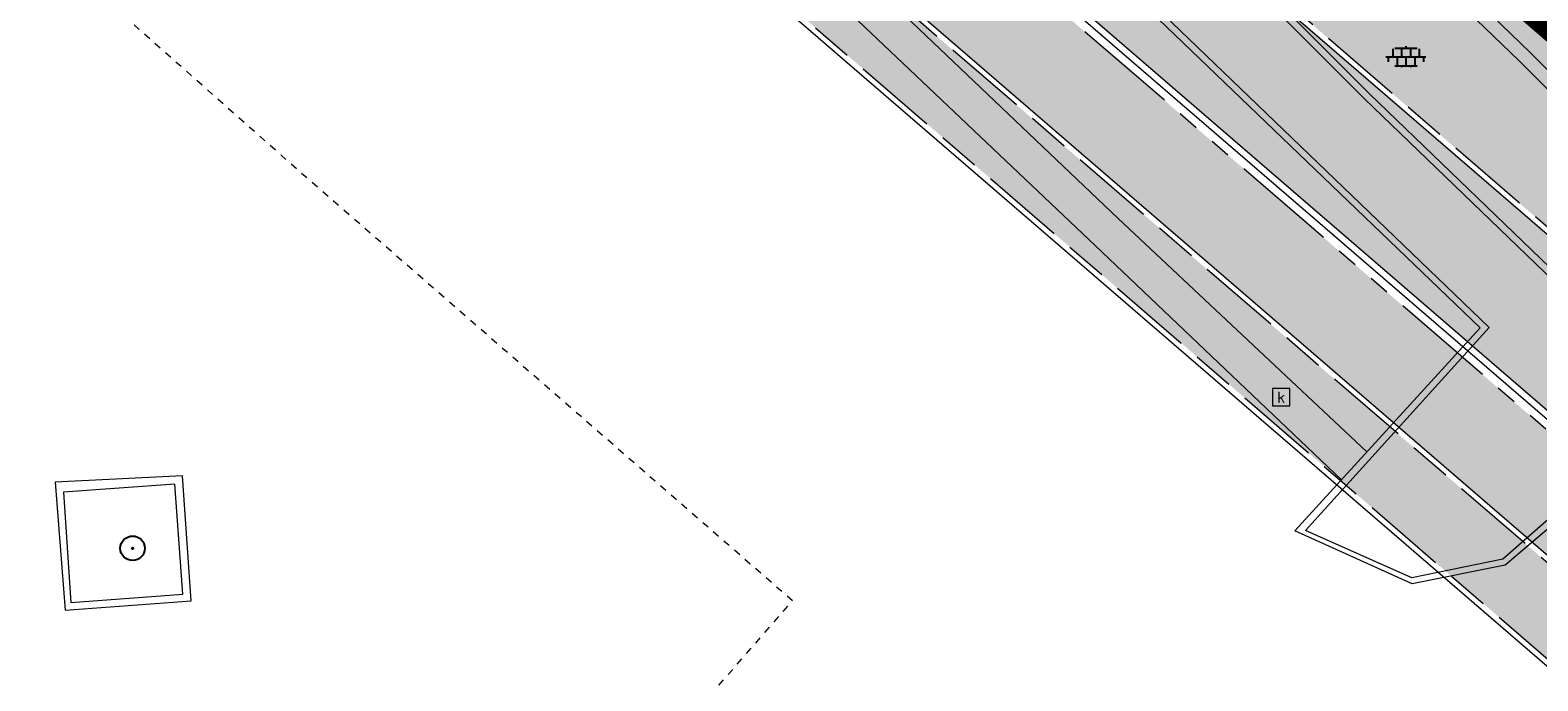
# Model space of a CAD drawing. Header units: metres. Extents: x 187916 to 189411, y 333285 to 334910.
# Tile 292 of 348: x 188952 to 188974, y 334006 to 334016. Entities that reach past the tile are written whole.
import ezdxf
from ezdxf.enums import TextEntityAlignment as Align

# ---------------------------------------------------------------- set-up
doc = ezdxf.new("R2010")
doc.units = ezdxf.units.M
for name, pattern in [('DASHED2', [0.375, 0.25, -0.125]), ('VH-OPSLUITBAND_100X200', [16, 8, -2, 4, -2]), ('VH-RWSBAND-SO', [24, 10, -2, 2, -2, 2, -2, 2, -2]), ('VH-TROTTOIRBAND_180-200', [20, 10, -2, 2, -2, 2, -2])]:
    doc.linetypes.add(name, pattern=pattern)
for name, color, linetype, lineweight in [('B-ME-GR-BOOM-S', 253, 'Continuous', 25), ('B-ME-OG-TERREIN_CULTUURSCHEIDING-G', 253, 'DASHED2', 18), ('B-ME-RI-HWA_KOLK-S', 253, 'Continuous', 25), ('B-ME-VH-GOOT-G', 253, 'Continuous', 18), ('B-ME-VH-KANTOPSLUITING_ACHTERKANTBAND-G', 253, 'Continuous', 18), ('B-ME-VH-VERHARDING_BETONSTRAATSTEEN-G', 253, 'Continuous', 18), ('B-ME-VH-VERHARDING_TEGEL-G', 253, 'Continuous', 18), ('B-ME-VH-VERHARDING_TEGEL-S', 253, 'Continuous', 25), ('N-WE-GR-HAAG-HG01-A', 96, 'Continuous', 35), ('N-WE-VH-KANTOPSLUITING_OPSLUITBAND_80X200-G', 30, 'VH-OPSLUITBAND_100X200', 15), ('N-WE-VH-KANTOPSLUITING_RIJWIELPADBAND_4-12 200-G', 94, 'VH-TROTTOIRBAND_180-200', 15), ('N-WE-VH-KANTOPSLUITING_TROTTOIRBAND_RWS_110 220-G', 251, 'VH-RWSBAND-SO', 25), ('N-WE-VH-KANTOPSLUITING_TROTTOIRBAND_RWS_110 220_ACHTERKANT-G', 7, 'VH-RWSBAND-SO', 25), ('N-WE-VH-KANTOPSLUITING_VOORKANTBAND-G', 7, 'Continuous', 15), ('N-WE-VH-KANTVERHARDING_STREKLAAG_BSS-G', 60, 'Continuous', 18), ('N-WE-VH-VERHARDING_BETONSTRAATSTEEN-ROOD-A', 11, 'Continuous', 18), ('N-WE-VH-VERHARDING_TEGEL-A', 254, 'Continuous', 5)]:
    doc.layers.add(name, color=color, linetype=linetype, lineweight=lineweight)
doc.styles.add('NLCS-ISO', font='NLCS-ISO.ttf')

# ---------------------------------------------------------------- blocks, each defined once
blk = doc.blocks.new('SVH-TEGEL_300X300_DUN_LINT_KL-SO')
for p, q in [((-2.25, 1.355676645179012), (-2.25, -6.969183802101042e-16)), ((-1.900843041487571, 1.499999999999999), (1.90084304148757, 1.499999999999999)), ((-1.5, 1.624087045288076), (-1.5, 1.499999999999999)), ((-0.7499999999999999, 1.5), (-0.7500000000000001, 1.377682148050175e-16)), ((3.325515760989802e-16, 1.810386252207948), (2.755364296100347e-16, 1.499999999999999)), ((0, 0), (-2.755364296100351e-16, -1.500000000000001)), ((0.7500000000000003, 1.499999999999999), (0.7500000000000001, -1.247991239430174e-15)), ((1.5, 1.624087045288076), (1.5, 1.499999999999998)), ((2.25, 1.355676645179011), (2.25, -4.133046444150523e-16)), ((-3.39489953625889, -4.866106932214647e-16), (3.39489953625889, -1.733835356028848e-15)), ((-3, -3.055132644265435e-15), (-3.000000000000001, -0.8474312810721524)), ((-1.900843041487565, -1.500000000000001), (1.900843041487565, -1.500000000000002)), ((-1.5, -8.346865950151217e-16), (-1.5, -1.500000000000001)), ((-0.7500000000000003, -1.499999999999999), (-0.7500000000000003, -1.765655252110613)), ((0.7499999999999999, -1.500000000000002), (0.7499999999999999, -1.765655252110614)), ((1.5, -2.495982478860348e-15), (1.5, -1.500000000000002)), ((2.999999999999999, -2.495982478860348e-15), (2.999999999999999, -0.8474312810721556))]:
    blk.add_line(p, q)
blk = doc.blocks.new('SRI-KOLK-SO')
at = {"color": 0, "linetype": 'ByBlock', "lineweight": 18}
blk.add_lwpolyline([(-1.125, -1.125), (1.125, -1.125), (1.125, 1.125), (-1.125, 1.125)], close=True, dxfattribs=at)
at = {"color": 0, "linetype": 'ByBlock', "lineweight": 18, "style": 'NLCS-ISO'}
blk.add_text('k', height=1.5, dxfattribs=at).set_placement((0, 0), align=Align.MIDDLE_CENTER)
blk = doc.blocks.new('SGR-BOOM_01')
at = {"ltscale": 0.1}
h = blk.add_hatch(color=256, dxfattribs=at)
edge = h.paths.add_edge_path()
edge.add_arc((7.366995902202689e-12, -5.115907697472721e-12), 0.15, 0, 360)
for centre, radius in [((0, 0), 2.5), ((7.366995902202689e-12, -5.115907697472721e-12), 0.04499999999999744)]:
    blk.add_circle(centre, radius)
blk.add_circle((7.366995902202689e-12, -5.115907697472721e-12), 0.15, dxfattribs=at)
blk = doc.blocks.new('DTM')
at = {"layer": 'B-ME-OG-TERREIN_CULTUURSCHEIDING-G', "ltscale": 0.2, "flags": 128}
blk.add_lwpolyline([(188958.929, 334002.9100000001), (188963.0040000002, 334007.5830000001), (188955.9390000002, 334013.7340000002), (188950.5890000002, 334018.4750000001), (188940.0780000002, 334027.227), (188936.6880000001, 334030.0419999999), (188931.9509999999, 334024.3650000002)], dxfattribs=at)
at = {"layer": 'B-ME-VH-GOOT-G', "ltscale": 0.2, "flags": 128}
for points in [[(188970.847614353, 334009.3113892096), (188967.335, 334012.6529999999), (188960.3629999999, 334019.2659999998), (188955.466, 334023.9419999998), (188945.1839999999, 334033.2779999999), (188943.3870438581, 334034.8196309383), (188943.7799999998, 334035.162)], [(188971.2107283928, 334009.7093468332), (188967.659, 334013.0460000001), (188960.6859999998, 334019.6839999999), (188955.8319999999, 334024.2620000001), (188945.5830000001, 334033.6639999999), (188943.7799999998, 334035.162)]]:
    blk.add_lwpolyline(points, dxfattribs=at)
at = {"layer": 'B-ME-VH-KANTOPSLUITING_ACHTERKANTBAND-G', "ltscale": 0.2, "flags": 128}
for points in [[(189004.2000000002, 333963.0499999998), (189005.5780000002, 333965.0019999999), (189006.301, 333966.5830000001), (189006.9929999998, 333968.9679999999), (189007.301, 333970.77), (189007.4100000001, 333972.2620000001), (189007.3909999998, 333974.827), (189007.094, 333976.7970000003), (189006.554, 333978.6839999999), (189005.5299999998, 333981.111), (189005.085, 333981.98), (189003.7650000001, 333984.1949999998), (189003.2609999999, 333984.9569999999), (189002.662, 333985.741), (189001.385, 333987.291), (189000.3059999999, 333988.4580000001), (188995.7850000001, 333992.9699999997), (188985.6710000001, 334003.0759999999), (188978.7859999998, 334009.923), (188973.3879999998, 334015.298), (188972.2889999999, 334016.3590000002), (188965.6940000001, 334022.9509999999), (188958.6000000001, 334030.0260000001), (188955.125, 334033.4610000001)], [(189001.835, 333983.946), (189001.256, 333984.662), (188999.884, 333986.283), (188999.031, 333987.2289999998), (188998.126, 333988.153), (188994.6310000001, 333991.585), (188994.0960000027, 333992.1200000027), (188984.486, 334001.6899999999), (188983.9640000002, 334002.2379999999), (188977.372, 334008.7910000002), (188971.1719999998, 334014.7579999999), (188964.1329999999, 334021.7889999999), (188957.2089999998, 334028.6740000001), (188953.8319999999, 334032.0329999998), (188949.27, 334036.1890000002), (188948.6779999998, 334036.6779999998), (188941.2080000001, 334042.426), (188935.0449999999, 334047.1359999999), (188934.96, 334047.2080000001), (188926.7990000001, 334053.3539999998), (188926.5660000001, 334053.5240000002), (188921.977, 334057.3900000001), (188918.1170000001, 334052.858)], [(189000.0929999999, 333981.8960000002), (188993.0520000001, 333990.0410000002), (188992.5109999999, 333990.6490000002), (188983.6400000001, 334000.9010000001), (188983.1039999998, 334001.497), (188975.213, 334009.98), (188973.1570000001, 334008.1800000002), (188971.852, 334007.9130000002), (188970.3360000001, 334008.5890000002), (188972.9580000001, 334011.4900000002), (188965.2379999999, 334018.9139999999), (188959.9619999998, 334023.9410000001), (188952.5669999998, 334030.9160000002), (188948.1779999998, 334034.835), (188947.5690000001, 334035.375), (188939.409, 334041.656), (188935.7170000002, 334044.4019999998), (188934.8790000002, 334045.6060000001)], [(188954.176, 334009.2510000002), (188952.5890000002, 334009.1349999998), (188952.6940000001, 334007.5580000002), (188954.2939999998, 334007.6770000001), (188954.176, 334009.2510000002)]]:
    blk.add_lwpolyline(points, dxfattribs=at)
at = {"layer": 'B-ME-VH-VERHARDING_BETONSTRAATSTEEN-G', "ltscale": 0.2, "flags": 128}
for points in [[(189005.264, 333982.0810000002), (189003.929, 333984.3199999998), (189003.4619999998, 333985.0040000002), (189002.806, 333985.884), (189001.53, 333987.422), (189000.4649999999, 333988.588), (188999.551, 333989.498), (188995.946, 333993.1030000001), (188985.8169999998, 334003.2080000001), (188978.949, 334010.037), (188973.5490000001, 334015.4109999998), (188972.4399999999, 334016.4890000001), (188965.8509999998, 334023.0580000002), (188958.747, 334030.1529999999), (188955.2910000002, 334033.574), (188949.9870000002, 334038.3620000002), (188942.486, 334044.1740000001), (188936.4539999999, 334048.7259999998)], [(189000.0189999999, 333981.8399999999), (188992.96, 333990), (188992.4470000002, 333990.6009999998), (188983.5630000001, 334000.8300000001), (188983.0350000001, 334001.4070000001), (188975.23, 334009.824), (188973.1880000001, 334008.0920000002), (188971.861, 334007.824), (188970.1830000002, 334008.5830000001), (188972.8300000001, 334011.4840000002), (188965.165, 334018.841), (188959.8560000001, 334023.8769999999), (188952.4810000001, 334030.8429999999), (188948.0830000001, 334034.7689999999), (188947.483, 334035.2939999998), (188939.358, 334041.548), (188935.6359999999, 334044.3130000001), (188934.787, 334045.5980000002)], [(188954.287, 334009.3689999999), (188952.4700000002, 334009.2779999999), (188952.6129999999, 334007.449), (188954.409, 334007.5819999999), (188954.287, 334009.3689999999)]]:
    blk.add_lwpolyline(points, dxfattribs=at)
at = {"layer": 'B-ME-VH-VERHARDING_TEGEL-G', "ltscale": 0.2, "flags": 128}
blk.add_lwpolyline([(189001.9130000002, 333983.986), (188999.1260000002, 333987.2719999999), (188994.71, 333991.659), (188994.1839999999, 333992.2060000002), (188984.5660000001, 334001.7740000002), (188984.0219999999, 334002.3100000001), (188977.4339999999, 334008.8730000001), (188971.2489999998, 334014.827), (188964.1899999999, 334021.8730000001), (188957.2850000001, 334028.7310000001), (188953.898, 334032.085), (188949.3450000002, 334036.2489999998), (188948.733, 334036.7599999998), (188941.236, 334042.5380000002), (188935.2220000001, 334047.1209999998), (188936.318, 334048.577)], dxfattribs=at)
at = {"layer": 'B-ME-GR-BOOM-S', "xscale": 0.07, "yscale": 0.07, "zscale": 0.07}
blk.add_blockref('SGR-BOOM_01', (188953.574, 334008.333), dxfattribs=at)
at = {"layer": 'B-ME-RI-HWA_KOLK-S', "xscale": 0.11, "yscale": 0.11, "zscale": 0.11}
blk.add_blockref('SRI-KOLK-SO', (188969.987, 334010.491), dxfattribs=at)
at = {"layer": 'B-ME-VH-VERHARDING_TEGEL-S', "xscale": 0.084, "yscale": 0.084, "zscale": 0.084}
blk.add_blockref('SVH-TEGEL_300X300_DUN_LINT_KL-SO', (188971.77, 334015.354), dxfattribs=at)
blk = doc.blocks.new('ontwerp Wilhelmina- & Engelenkampstraat')
at = {"layer": 'N-WE-GR-HAAG-HG01-A', "transparency": 33554610}
h = blk.add_hatch(color=256, dxfattribs=at)
h.dxf.hatch_style = 1
edge = h.paths.add_edge_path()
edge.add_line((188990.1207807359, 334001.5074497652), (188981.5121148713, 334008.9299964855))
edge.add_line((188981.5121148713, 334008.9299964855), (188967.5251396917, 334020.9898526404))
edge.add_arc((188742.2273916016, 333761.2592352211), 343.8300000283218, 49.06069820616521, 50.02686678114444)
edge.add_arc((188972.891283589, 334036.4156842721), 15.22000000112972, 220.6515221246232, 230.0268667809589, ccw=False)
edge.add_line((188961.3440856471, 334026.5005130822), (188952.9590599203, 334036.2657052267))
edge.add_arc((188941.7456837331, 334026.6371749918), 14.77999999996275, 40.65152212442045, 52.54545484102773)
edge.add_line((188950.7338723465, 334038.3700717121), (188949.5076269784, 334039.309458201))
edge.add_line((188949.5076269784, 334039.309458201), (188949.428243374, 334039.3702713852))
edge.add_line((188949.428243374, 334039.3702713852), (188948.8053371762, 334039.872653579))
edge.add_line((188948.8053371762, 334039.872653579), (188948.7259535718, 334039.9334667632))
edge.add_arc((188948.5435140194, 334039.6953159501), 0.300000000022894, 52.54545484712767, 142.5454548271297)
edge.add_line((188948.3053632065, 334039.8777555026), (188948.2101823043, 334039.9508349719))
edge.add_line((188948.2101823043, 334039.9508349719), (188947.151953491, 334038.5694565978))
edge.add_line((188947.151953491, 334038.5694565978), (188947.1992228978, 334038.5332450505))
edge.add_line((188947.1992228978, 334038.5332450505), (188949.5054460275, 334036.7665229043))
edge.add_arc((188941.7456837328, 334026.6371749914), 12.7600000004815, 40.65152212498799, 52.54545483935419, ccw=False)
edge.add_line((188951.4265145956, 334034.9497626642), (188959.8115403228, 334025.1845705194))
edge.add_arc((188972.8912835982, 334036.4156842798), 17.2400000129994, 220.6515221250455, 230.0268667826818)
edge.add_arc((188742.2273916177, 333761.2592352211), 341.8100000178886, 49.06019450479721, 50.02686678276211, ccw=False)
edge.add_line((188966.2037861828, 334019.4619671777), (188980.1930460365, 334007.4001411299))
edge.add_line((188980.1930460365, 334007.4001411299), (188988.8016954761, 333999.9776085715))
edge.add_arc((188830.8329329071, 333816.7655190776), 241.9107266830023, 46.97233206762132, 49.231496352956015, ccw=False)
edge.add_arc((188830.833149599, 333816.7657459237), 241.9104129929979, 45.63147777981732, 46.972332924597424, ccw=False)
edge.add_line((188999.9940158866, 333989.6970884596), (189003.5862339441, 333986.1831926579))
edge.add_arc((188990.9574049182, 333973.2728759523), 18.06000000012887, 43.572958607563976, 45.63147777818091, ccw=False)
edge.add_line((189004.0418253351, 333985.7212309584), (189005.3709620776, 333987.2631149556))
edge.add_line((189005.3709620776, 333987.2631149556), (189005.1906121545, 333987.439535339))
edge.add_line((189005.1906121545, 333987.439535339), (189001.4065298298, 333991.14111213))
edge.add_arc((188830.8334003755, 333816.7660280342), 243.9300359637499, 45.63147778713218, 49.23149635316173)
h = blk.add_hatch(color=256, dxfattribs=at)
h.dxf.hatch_style = 1
edge = h.paths.add_edge_path()
edge.add_arc((188742.2273916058, 333761.2592352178), 338.1800000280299, 49.05927801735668, 50.02686678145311)
edge.add_arc((188972.8912836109, 334036.4156842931), 20.87000003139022, 220.6515221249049, 230.0268667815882, ccw=False)
edge.add_line((188957.057510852, 334022.8197826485), (188948.6724851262, 334032.5849747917))
edge.add_arc((188941.7456837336, 334026.6371749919), 9.12999999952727, 40.65152212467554, 52.54545483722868)
edge.add_line((188947.2979274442, 334033.8848980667), (188944.9433215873, 334035.6886846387))
edge.add_line((188944.9433215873, 334035.6886846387), (188944.5662180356, 334035.1966918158))
edge.add_arc((188944.8995624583, 334034.9411893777), 0.4199999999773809, 142.5304914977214, 232.5454548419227)
edge.add_line((188944.644147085, 334034.6077782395), (188946.6654703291, 334033.0593085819))
edge.add_arc((188941.7456837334, 334026.6371749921), 8.089999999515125, 40.65152212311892, 52.545454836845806, ccw=False)
edge.add_line((188947.8834518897, 334031.907459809), (188956.2684776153, 334022.1422676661))
edge.add_arc((188972.8912836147, 334036.415684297), 21.91000003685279, 220.6515221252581, 230.0268667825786)
edge.add_arc((188742.2273916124, 333761.2592352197), 337.1400000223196, 49.059012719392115, 50.02686678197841, ccw=False)
edge.add_line((188963.148947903, 334015.9296999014), (188992.1015488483, 333990.9661750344))
edge.add_line((188992.1015488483, 333990.9661750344), (188992.7074842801, 333991.6207000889))
edge.add_arc((188830.8329346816, 333816.7655210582), 238.2807240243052, 47.20760788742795, 49.23149635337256)
edge.add_line((188986.4312896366, 333997.2284130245), (188977.8226401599, 334004.6509456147))
edge.add_line((188977.8226401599, 334004.6509456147), (188963.8292576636, 334016.7163262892))
at = {"layer": 'N-WE-VH-VERHARDING_BETONSTRAATSTEEN-ROOD-A', "transparency": 33554610}
h = blk.add_hatch(color=11, dxfattribs=at)
h.dxf.hatch_style = 1
h.paths.add_polyline_path([(189012.5949575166, 333970.9112229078), (189014.1874316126, 333972.5517703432, -0.6590960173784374), (189015.0973028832, 333972.2038594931, 0.09320774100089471), (189014.1035389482, 333976.5265371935, -0.3045375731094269), (189013.9981234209, 333975.9451927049), (189009.8034222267, 333971.6245598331, -0.6784699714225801), (189008.8932034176, 333972.0009178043), (189008.9357583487, 333973.0295145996, 0.2053023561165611), (189003.5302918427, 333986.1260045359), (188999.9380690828, 333989.6399049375, 0.0157093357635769), (188988.7494629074, 333999.9170135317), (188980.1408056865, 334007.339552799), (188966.145066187, 334019.4069657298), (188961.7707177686, 334023.1373027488, -0.04104919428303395), (188959.7508454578, 334025.132453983), (188951.3658197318, 334034.8976461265, 0.05194371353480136), (188949.4567954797, 334036.7030160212), (188946.5688155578, 334038.9154030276), (188945.4133650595, 334037.4071145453), (188945.8832322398, 334037.0471646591), (188948.3013449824, 334035.194727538, -0.05194371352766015), (188949.9243167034, 334033.6598783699), (188958.3093424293, 334023.8946862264, 0.04093049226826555), (188960.5438110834, 334021.6865185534, -0.004220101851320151), (188964.9085915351, 334017.9643425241), (188978.9000973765, 334005.9005799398), (188987.5087468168, 333998.478047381, -0.00985778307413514), (188994.5500118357, 333992.1607062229, -0.005850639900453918), (188998.6094666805, 333988.2816650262), (189002.201677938, 333984.7677758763, -0.1876620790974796), (189007.0136162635, 333974.1472198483), (189007.0368801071, 333973.142961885, -0.03134809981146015), (189006.8944750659, 333971.1336716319), (189006.7298050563, 333970.1427331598, -0.02441795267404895), (189006.3494816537, 333968.6198797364), (189006.0289135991, 333967.6678758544, -0.03134809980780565), (189005.2099037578, 333965.827563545), (189004.7172067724, 333964.9521636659, -0.04493827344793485), (189003.0091613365, 333962.6276156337, 0.01021608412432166), (189002.5600411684, 333962.0977196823), (188996.1640974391, 333954.2310867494, -0.02655848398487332), (188995.08825284, 333953.0427378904), (188989.5730525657, 333947.4895765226), (188990.9019999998, 333946.1869999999), (188997.5847992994, 333953.0784960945, 0.02425854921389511), (188998.5561339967, 333954.1613329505), (189004.2602311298, 333961.1767933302, 0.0881875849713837), (189007.6139240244, 333966.5022946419), (189011.1132124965, 333962.5967501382, 0.04416416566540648), (189012.8605113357, 333964.7059020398, -0.534402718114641), (189011.9793789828, 333964.7208096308, -0.3489145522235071)])
at = {"layer": 'N-WE-VH-VERHARDING_TEGEL-A', "transparency": 33554610}
h = blk.add_hatch(color=256, dxfattribs=at)
h.dxf.hatch_style = 1
edge = h.paths.add_edge_path()
edge.add_line((189005.0774398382, 333966.0503961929), (189004.7963999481, 333966.1754697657))
edge.add_line((189004.7963999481, 333966.1754697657), (189005.3514913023, 333967.4227581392))
edge.add_line((189005.3514913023, 333967.4227581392), (189004.9021726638, 333967.0251241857))
edge.add_line((189004.9021726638, 333967.0251241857), (189004.3386312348, 333967.6619150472))
edge.add_arc((188990.9873448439, 333973.2540935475), 14.47512724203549, 318.5232546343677, 337.2736557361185, ccw=False)
edge.add_arc((189015.7504460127, 333951.3732982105), 18.56999987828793, 138.5459891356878, 140.8872617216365)
edge.add_line((189001.3418684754, 333963.0881515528), (188998.2299600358, 333959.2606880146))
edge.add_arc((188986.5913674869, 333968.7234128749), 14.99999994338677, 318.968795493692, 320.88726171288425, ccw=False)
edge.add_line((188997.9066499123, 333958.8763634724), (188994.352, 333955.3640000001))
edge.add_line((188994.352, 333955.3640000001), (188988.1749999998, 333949.4369999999))
edge.add_line((188988.1749999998, 333949.4369999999), (188987.8974024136, 333949.1319759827))
edge.add_line((188987.8974024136, 333949.1319759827), (188989.4159442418, 333947.6435672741))
edge.add_line((188989.4159442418, 333947.6435672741), (188990.121169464, 333948.3536656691))
edge.add_line((188990.121169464, 333948.3536656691), (188994.9284591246, 333953.194102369))
edge.add_arc((188984.3588302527, 333963.8375484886), 14.99999999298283, 314.8006229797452, 320.8872617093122)
edge.add_line((188995.9974228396, 333954.3748235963), (189002.6917110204, 333962.603027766))
edge.add_arc((188990.957404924, 333973.2728759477), 15.85999999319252, 317.7201703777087, 325.2859657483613)
edge.add_arc((188990.9011020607, 333973.3106094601), 15.92776975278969, 325.2897294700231, 328.8127196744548)
edge.add_line((189004.5269784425, 333965.0626192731), (189005.0174123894, 333965.9340976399))
edge.add_arc((188986.9977766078, 333975.3085658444), 20.31226052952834, 332.5149132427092, 332.8840834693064)
edge = h.paths.add_edge_path()
edge.add_line((189004.3820783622, 333967.7666755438), (189004.7550403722, 333968.0967360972))
edge.add_line((189004.7550403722, 333968.0967360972), (189005.3514913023, 333967.4227581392))
edge.add_line((189005.3514913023, 333967.4227581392), (189005.5277841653, 333967.8188875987))
edge.add_line((189005.5277841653, 333967.8188875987), (189005.8044683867, 333967.6957524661))
edge.add_arc((189002.2938914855, 333969.0386109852), 3.758645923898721, 339.0672525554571, 339.780771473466)
edge.add_line((189005.8209187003, 333967.7395735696), (189006.1400881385, 333968.6872712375))
edge.add_arc((188990.904323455, 333973.2861327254), 15.91471182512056, 343.2037466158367, 348.7513852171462)
edge.add_line((189006.5133136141, 333970.1817038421), (189006.6771933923, 333971.1681841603))
edge.add_line((189006.6771933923, 333971.1681841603), (189006.6887533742, 333971.2568710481))
edge.add_line((189006.6887533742, 333971.2568710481), (189006.4099758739, 333971.2766289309))
edge.add_line((189006.4099758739, 333971.2766289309), (189005.7829767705, 333970.6309725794))
edge.add_line((189005.7829767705, 333970.6309725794), (189005.3525392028, 333971.0489719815))
edge.add_line((189005.3525392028, 333971.0489719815), (189005.9795383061, 333971.6946283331))
edge.add_line((189005.9795383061, 333971.6946283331), (189006.3857358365, 333971.3001685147))
edge.add_line((189006.3857358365, 333971.3001685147), (189006.511366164, 333973.0727728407))
edge.add_line((189006.511366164, 333973.0727728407), (189006.815855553, 333973.0511926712))
edge.add_line((189006.815855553, 333973.0511926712), (189006.8169027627, 333973.1394393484))
edge.add_line((189006.8169027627, 333973.1394393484), (189006.7937924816, 333974.1391722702))
edge.add_arc((188990.9570107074, 333973.2725998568), 15.86047302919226, 3.132042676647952, 45.63115735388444)
edge.add_line((189002.0478383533, 333984.6105073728), (188998.4556279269, 333988.1243957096))
edge.add_arc((188830.8324860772, 333816.7650515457), 239.7113733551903, 45.63147792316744, 46.97233024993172)
edge.add_arc((188830.8329331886, 333816.7655193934), 239.710726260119, 46.97233206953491, 49.23149635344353)
edge.add_line((188987.3650858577, 333998.3114294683), (188978.7564364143, 334005.7339620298))
edge.add_line((188978.7564364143, 334005.7339620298), (188964.7646806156, 334017.7979401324))
edge.add_arc((188742.2273911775, 333761.2592347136), 339.6100006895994, 49.05964081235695, 50.02686678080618)
edge.add_arc((188972.891283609, 334036.4156842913), 19.44000002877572, 220.6515221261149, 230.0268667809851, ccw=False)
edge.add_line((188958.1424315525, 334023.7513657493), (188949.7574058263, 334033.516557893))
edge.add_arc((188941.7456837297, 334026.6371749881), 10.56000000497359, 40.65152212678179, 52.5454548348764)
edge.add_line((188948.167555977, 334035.0200836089), (188945.7505565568, 334036.8716678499))
edge.add_line((188945.7505565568, 334036.8716678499), (188944.9295785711, 334035.7999891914))
edge.add_line((188944.9295785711, 334035.7999891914), (188947.3465779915, 334033.9484049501))
edge.add_arc((188941.7456837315, 334026.6371749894), 9.21000000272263, 40.65152212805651, 52.54545483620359, ccw=False)
edge.add_line((188948.7331799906, 334032.6370913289), (188957.1182057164, 334022.8718991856))
edge.add_arc((188972.8912836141, 334036.4156842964), 20.79000003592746, 220.6515221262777, 230.0268667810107)
edge.add_arc((188742.227391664, 333761.2592352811), 338.259999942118, 49.05929837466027, 50.02686678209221, ccw=False)
edge.add_line((188963.8815891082, 334016.7768360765), (188977.8748805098, 334004.7115339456))
edge.add_line((188977.8748805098, 334004.7115339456), (188986.483529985, 333997.2890013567))
edge.add_arc((188830.8329345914, 333816.7655209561), 238.3607241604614, 46.9723320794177, 49.23149635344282, ccw=False)
edge.add_arc((188830.8320758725, 333816.7646222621), 238.3619670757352, 45.63147792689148, 46.97232858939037, ccw=False)
edge.add_line((188997.5116174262, 333987.1593339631), (189001.1038229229, 333983.6454504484))
edge.add_arc((188990.9574049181, 333973.2728759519), 14.51000000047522, -22.30124424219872, 45.631477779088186, ccw=False)
at = {"layer": 'N-WE-VH-KANTOPSLUITING_OPSLUITBAND_80X200-G', "ltscale": 0.15, "flags": 128}
for points in [[(189009.0157202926, 333973.0262064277, 0.2053344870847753), (189003.5862339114, 333986.1831926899), (188999.9957792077, 333989.6953635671, 0.005853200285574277), (188995.9010677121, 333993.6081342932, 0.009857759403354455), (188988.8017128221, 333999.9775936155), (188980.1930460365, 334007.4001411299), (188966.2037861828, 334019.4619671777, 0.004217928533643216), (188961.8158191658, 334023.2038831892, -0.04093049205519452), (188959.8115403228, 334025.1845705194), (188951.3803689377, 334035.0035038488, 0.05194371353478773), (188949.5616770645, 334036.7234461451), (188947.1992228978, 334038.5332450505), (188939.9109150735, 334044.1165794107), (188899.7131124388, 334074.9108018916), (188887.1784972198, 334081.4969522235)], [(188987.8382364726, 333949.18582198), (188988.1176571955, 333949.4928492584), (188994.2961883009, 333955.4213183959), (188997.8482758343, 333958.9311499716, 0.008320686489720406), (188998.167887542, 333959.3111558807), (189001.2797959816, 333963.1386194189, -0.01021608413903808), (189001.7725072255, 333963.7199464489, 0.3993919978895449), (189001.0478812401, 333983.588261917), (188997.4574265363, 333987.1004327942, 0.005853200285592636), (188993.4241318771, 333990.9545162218, 0.009857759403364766), (188986.4313066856, 333997.2283983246), (188977.8226401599, 334004.6509456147), (188963.8292576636, 334016.7163262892, 0.004221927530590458), (188959.4838043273, 334020.4220480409, -0.04093049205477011), (188957.0575108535, 334022.8197826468), (188948.7369533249, 334032.5098951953, 0.05194371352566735), (188947.219369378, 334033.9450788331), (188944.8798147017, 334035.7373351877), (188919.843012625, 334054.9172107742), (188917.3525689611, 334051.9706702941), (188900.6021005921, 334066.5395712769)], [(188944.9433088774, 334035.6886680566), (188944.5662180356, 334035.1966918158, 0.4142900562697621), (188944.644147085, 334034.6077782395), (188946.6596818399, 334033.0637429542, -0.05194371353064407), (188947.888202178, 334031.9019276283), (188956.2684776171, 334022.142267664, 0.04093049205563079), (188958.815678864, 334019.625048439, -0.004223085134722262), (188963.148947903, 334015.9296999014), (188992.514222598, 333990.6103592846)]]:
    blk.add_lwpolyline(points, format="xyb", dxfattribs=at)
at = {"layer": 'N-WE-VH-KANTOPSLUITING_RIJWIELPADBAND_4-12 200-G', "ltscale": 0.15, "flags": 128}
blk.add_lwpolyline([(189006.7937282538, 333974.1391687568, 0.1875981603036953), (189002.0478383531, 333984.610507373), (188998.4573836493, 333988.1226782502, 0.0058532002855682), (188994.3998945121, 333991.9998808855, 0.009857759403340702), (188987.3651030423, 333998.3114146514), (188978.7564364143, 334005.7339620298), (188964.7646806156, 334017.7979401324, 0.004220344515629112), (188960.4024768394, 334021.5179224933, -0.04093049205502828), (188958.1424315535, 334023.7513657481), (188949.7275468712, 334033.5513316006, 0.05194371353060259), (188948.2039407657, 334034.9922104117), (188945.7494432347, 334036.8725207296), (188898.4615291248, 334073.098245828), (188884.081539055, 334080.6734296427)], format="xyb", dxfattribs=at)
at = {"layer": 'N-WE-VH-KANTOPSLUITING_TROTTOIRBAND_RWS_110 220-G', "ltscale": 0.15, "const_width": 0.22, "flags": 128}
blk.add_lwpolyline([(189011.9121981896, 333980.1503104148, 0.05107208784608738), (189008.0150744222, 333984.8304917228), (189005.2675325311, 333987.5181690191), (189001.4852353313, 333991.2179995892, 0.01571189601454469), (188990.1926120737, 334001.5907579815), (188981.5839453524, 334009.0133054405), (188967.597094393, 334021.0730544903, 0.004215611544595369), (188963.1841915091, 334024.8361996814, -0.04093049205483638), (188961.427541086, 334026.5721733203), (188953.0425153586, 334036.3373654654, 0.05194371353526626), (188950.8007668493, 334038.4573936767), (188949.5745214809, 334039.3967801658)], format="xyb", dxfattribs=at)
at = {"layer": 'N-WE-VH-KANTOPSLUITING_TROTTOIRBAND_RWS_110 220_ACHTERKANT-G', "linetype": 'Continuous', "ltscale": 0.2, "flags": 128}
blk.add_lwpolyline([(189011.8209357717, 333980.0889005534, 0.05107208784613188), (189007.9381540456, 333984.7518580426), (189005.1906121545, 333987.439535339), (189001.4083155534, 333991.1393653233, 0.01571189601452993), (188990.1207815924, 334001.5074490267), (188981.5121148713, 334008.9299964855), (188967.5251396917, 334020.9898526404, 0.004215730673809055), (188963.1135243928, 334024.7519016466, -0.04093049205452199), (188961.3440856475, 334026.5005130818), (188952.9590599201, 334036.2657052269, 0.05194371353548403), (188950.7338723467, 334038.3700717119), (188949.5076269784, 334039.309458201)], format="xyb", dxfattribs=at)
at = {"layer": 'N-WE-VH-KANTOPSLUITING_VOORKANTBAND-G', "ltscale": 0.2, "flags": 128}
for points in [[(189006.9137642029, 333974.1417823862, 0.1876620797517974), (189002.1317508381, 333984.6962902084), (188998.5412961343, 333988.2084610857, 0.005853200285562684), (188994.4817766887, 333992.0876037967, 0.009857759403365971), (188987.4434635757, 333998.4022971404), (188978.8347969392, 334005.8248445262), (188964.8431774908, 334017.8887050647, 0.004220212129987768), (188960.479568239, 334021.6098839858, -0.04093049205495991), (188958.23347385, 334023.8295405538), (188949.8023024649, 334033.6484738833, 0.05194371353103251), (188948.2967628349, 334035.0722671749), (188945.8224190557, 334036.9677810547), (188898.5285519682, 334073.1980665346), (188884.154517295, 334080.768693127)], [(188987.8974024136, 333949.1319759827), (188988.1749999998, 333949.4369999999), (188994.352, 333955.3640000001), (188997.9066499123, 333958.8763634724, 0.008371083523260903), (188998.2299600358, 333959.2606880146), (189001.3418684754, 333963.0881515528, -0.01021608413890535), (189001.8324662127, 333963.6669849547, 0.3993919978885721), (189001.1038228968, 333983.645450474), (188997.513368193, 333987.1576213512, 0.005853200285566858), (188993.4787199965, 333991.012998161, 0.009857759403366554), (188986.4835470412, 333997.2889866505), (188977.8748805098, 334004.7115339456), (188963.8815891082, 334016.7768360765, 0.004221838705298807), (188959.5351985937, 334020.4833557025, -0.04093049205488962), (188957.1182057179, 334022.8718991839), (188948.7867903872, 334032.5746567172, 0.05194371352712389), (188947.2812507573, 334033.9984500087), (188944.928465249, 334035.8008420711)]]:
    blk.add_lwpolyline(points, format="xyb", dxfattribs=at)
at = {"layer": 'N-WE-VH-KANTOPSLUITING_VOORKANTBAND-G', "flags": 128}
blk.add_lwpolyline([(188944.8798147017, 334035.7373351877), (188944.5027238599, 334035.2453589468, 0.4142900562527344), (188944.5954965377, 334034.5442713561), (188946.6110312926, 334033.0002360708, -0.05194371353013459), (188947.8275073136, 334031.8498110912), (188956.2077827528, 334022.0901511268, 0.04093049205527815), (188958.7642845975, 334019.5637407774, -0.004223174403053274), (188963.0966163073, 334015.8691902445), (188992.4619821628, 333990.5497710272)], format="xyb", dxfattribs=at)
at = {"layer": 'N-WE-VH-KANTOPSLUITING_VOORKANTBAND-G', "ltscale": 0.2, "flags": 128}
blk.add_lwpolyline([(188980.1408056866, 334007.339552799), (188966.1514552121, 334019.4014569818)], dxfattribs=at)
at = {"layer": 'N-WE-VH-KANTVERHARDING_STREKLAAG_BSS-G', "flags": 128}
blk.add_lwpolyline([(188898.5826437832, 334073.2825991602), (188945.8832322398, 334037.0471646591), (188948.3013449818, 334035.1947275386, -0.05194371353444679), (188949.9243167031, 334033.6598783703), (188958.3093424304, 334023.8946862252, 0.04093049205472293), (188960.5438110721, 334021.6865185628, -0.004220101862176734), (188964.9085915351, 334017.9643425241), (188978.9000973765, 334005.9005799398), (188987.5087640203, 333998.4780325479, -0.009857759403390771), (188994.5500118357, 333992.1607062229, -0.005853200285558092), (188998.6112232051, 333988.2799467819), (189002.2016779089, 333984.7677759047, -0.1876620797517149), (189007.0136162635, 333974.1472198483), (189007.0368801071, 333973.142961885, -0.03134809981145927), (189006.8944750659, 333971.1336716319), (189006.7298050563, 333970.1427331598, -0.02441795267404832), (189006.3494816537, 333968.6198797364), (189006.0289135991, 333967.6678758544, -0.03134809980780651), (189005.2099037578, 333965.827563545), (189004.7172067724, 333964.9521636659, -0.04493827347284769), (189003.0091613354, 333962.6276156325, 0.01021608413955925)], format="xyb", dxfattribs=at)

msp = doc.modelspace()

# ---------------------------------------------------------------- block references
msp.add_blockref('DTM', (0, 0))

# ---------------------------------------------------------------- next in the draw order: block references
msp.add_blockref('ontwerp Wilhelmina- & Engelenkampstraat', (0, 0))

doc.saveas('drawing.dxf')
